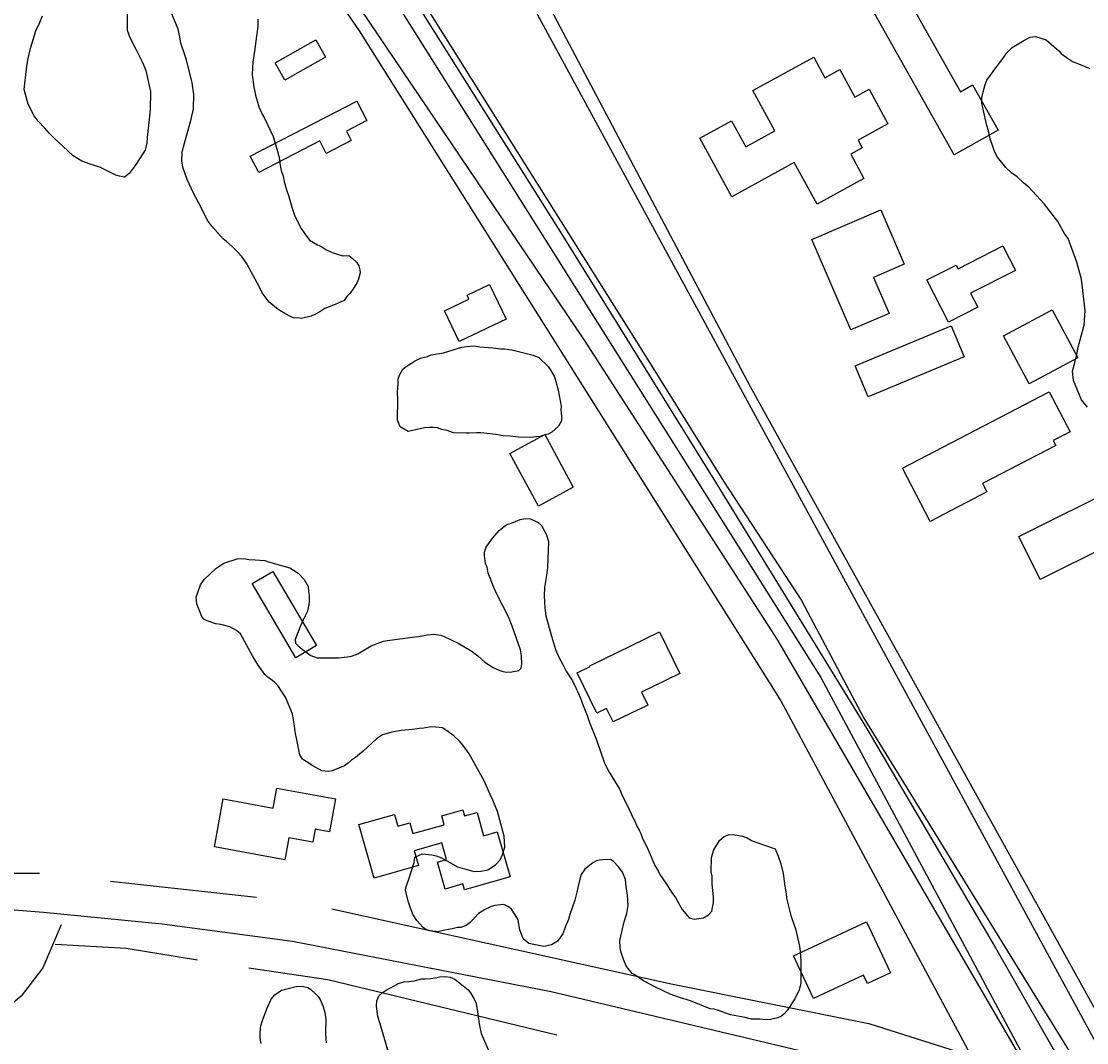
# Model space of a CAD drawing. Extents: x 3187622 to 3225504, y 800805 to 826213.
# Drawn here: x 3198220 to 3198915, y 814196 to 814862 of the extents above; entities that cross this region are included whole.
import ezdxf

# ---------------------------------------------------------------- set-up
doc = ezdxf.new("R2010")
doc.units = 0
for name, color, linetype in [('V-BLDG-OTLN', 7, 'Continuous'), ('V-RAIL-TRAK', 7, 'Continuous'), ('V-ROAD-CNTR', 7, 'Continuous'), ('V-SITE-VEGE', 7, 'Continuous'), ('V-TOPO-SHOR', 7, 'Continuous')]:
    doc.layers.add(name, color=color, linetype=linetype)

msp = doc.modelspace()

# ---------------------------------------------------------------- linework, layer by layer
at = {"layer": 'V-BLDG-OTLN'}
for points in [[(3198772.35, 814874.08), (3198793.04, 814885.75), (3198832.53, 814815.72), (3198840.38, 814820.14), (3198856.98, 814790.69), (3198828.44, 814774.6)], [(3198385.79, 814834.48), (3198412.39, 814849.45), (3198418.71, 814838.21), (3198392.11, 814823.24)], [(3198662.57, 814785.39), (3198683.3, 814796.73), (3198692.54, 814779.84), (3198711.46, 814790.2), (3198697.07, 814816.47), (3198736.81, 814838.22), (3198744.12, 814824.85), (3198753.78, 814830.13), (3198763.55, 814812.28), (3198772.89, 814817.4), (3198785.23, 814794.86), (3198765.74, 814784.18), (3198768.48, 814779.16), (3198760.92, 814775.02), (3198769.56, 814759.23), (3198738.99, 814742.49), (3198724.17, 814769.55), (3198683.44, 814747.25)], [(3198439.04, 814809.57), (3198445.58, 814796.89), (3198432.26, 814790.02), (3198435.43, 814783.87), (3198419.15, 814775.47), (3198414.95, 814783.62), (3198375.09, 814763.07), (3198369.58, 814773.76)], [(3198735.61, 814719.33), (3198780.54, 814738.74), (3198795.85, 814703.32), (3198775.86, 814694.68), (3198786, 814671.24), (3198761.05, 814660.46)], [(3198824.62, 814665.47), (3198810.56, 814693.04), (3198829.68, 814702.8), (3198830.91, 814700.38), (3198860.19, 814715.32), (3198868.35, 814699.31), (3198839.11, 814684.4), (3198843.78, 814675.24)], [(3198505.85, 814652.98), (3198496.26, 814672.96), (3198512.16, 814680.59), (3198510.93, 814683.16), (3198525.46, 814690.13), (3198536.28, 814667.58)], [(3198860.47, 814656.63), (3198892.27, 814673.65), (3198909.02, 814642.34), (3198877.22, 814625.33)], [(3198763.79, 814637.07), (3198826.47, 814663.16), (3198834.92, 814642.87), (3198772.23, 814616.78)], [(3198794.73, 814570.31), (3198890.29, 814620.22), (3198903.93, 814594.11), (3198892.93, 814588.36), (3198894.56, 814585.24), (3198846.8, 814560.3), (3198849.64, 814554.88), (3198812.83, 814535.65)], [(3198557.36, 814545.68), (3198538.79, 814579.88), (3198561.58, 814592.26), (3198580.16, 814558.07)], [(3198870.46, 814525.81), (3198937.65, 814559.21), (3198939.19, 814556.1), (3198964.82, 814568.83), (3198969.64, 814559.12), (3198949.25, 814548.99), (3198959.99, 814527.39), (3198932.66, 814513.81), (3198929.48, 814520.21), (3198884.39, 814497.79)], [(3198412.75, 814454.71), (3198399.34, 814446.81), (3198370.86, 814495.13), (3198384.27, 814503.03)], [(3198636.28, 814463.66), (3198649.47, 814436.65), (3198624.51, 814424.46), (3198628.63, 814416.02), (3198606.14, 814405.03), (3198601.88, 814413.77), (3198595.58, 814410.69), (3198582.7, 814437.06), (3198591.03, 814441.13), (3198590.86, 814441.48)], [(3198346.3, 814323.53), (3198351.99, 814354.82), (3198384.57, 814348.89), (3198386.91, 814361.76), (3198425.17, 814354.81), (3198421.28, 814333.42), (3198411.91, 814335.12), (3198410.38, 814326.7), (3198394.74, 814329.54), (3198392.13, 814315.19)], [(3198450.29, 814303.16), (3198440.35, 814338.07), (3198463.64, 814344.71), (3198465.8, 814337.12), (3198473.56, 814339.33), (3198475.59, 814332.18), (3198496.08, 814338.02), (3198494.44, 814343.8), (3198508.06, 814347.68), (3198509.18, 814343.74), (3198517.38, 814346.07), (3198521.71, 814330.86), (3198530.54, 814333.38), (3198538.89, 814304.04), (3198509.21, 814295.59), (3198508.13, 814299.38), (3198496.6, 814296.1), (3198491.61, 814313.62), (3198497.54, 814315.31), (3198494.46, 814326.11), (3198476.42, 814320.97), (3198479.15, 814311.38)], [(3198771.29, 814274.62), (3198786.79, 814241.37), (3198771.9, 814234.44), (3198769.33, 814239.96), (3198736.65, 814224.72), (3198723.73, 814252.45)]]:
    msp.add_lwpolyline(points, close=True, dxfattribs=at)
at = {"layer": 'V-RAIL-TRAK'}
for points in [[(3197438.67, 816530.8), (3197604.89, 816264.81), (3197689.62, 816130.96), (3197792.38, 815966.93), (3197863.53, 815852.51), (3197958.87, 815700.66), (3198069.61, 815524.71), (3198193.37, 815327.97), (3198325.06, 815116.57), (3198445.36, 814925.1), (3198573.63, 814721.44), (3198672.91, 814561.31), (3198770.57, 814402.03), (3198855.38, 814257.78)], [(3198855.38, 814257.78), (3198922.64, 814139.83), (3198960.22, 814073.14), (3199071.15, 813878.29), (3199140.69, 813755.55), (3199183.27, 813678.09), (3199279.59, 813506.79), (3199322.55, 813432.02), (3199377.85, 813332.96), (3199379.65, 813329.83), (3199419.43, 813260.71), (3199526.09, 813071.7), (3199646.24, 812858.06), (3199796.04, 812592.94), (3199928.12, 812359.08), (3200053.82, 812135.49), (3200181.4, 811909.93), (3200278.5, 811734.69)]]:
    msp.add_lwpolyline(points, dxfattribs=at)
at = {"layer": 'V-ROAD-CNTR'}
for points in [[(3193654.22, 823085.52), (3194393.59, 821781.87), (3194932.5, 820818.53), (3195643.76, 819559.4), (3196039.57, 818863.59), (3196103.71, 818747.06), (3196200.07, 818577.43), (3196283.3, 818430.92), (3196415.95, 818197.97), (3196513.25, 818033.24), (3196633.14, 817833.46), (3197048.32, 817166.05), (3197473.06, 816486.16), (3198091.48, 815496.52), (3198625.81, 814645.58), (3198678.14, 814561.85), (3198728.81, 814484.2), (3198769.58, 814407.53), (3198909.84, 814179.81), (3198994.96, 814024.94)], [(3196713.68, 817771.96), (3197033.37, 817369.56), (3197518.56, 816706.43), (3197696.12, 816440.38), (3197786.96, 816304.82), (3197929.45, 816035.02), (3198117.23, 815720.41), (3198405.45, 815172.43), (3198695.32, 814623.59), (3198961.87, 814142.68), (3199096.57, 813930.65)], [(3197960.9, 815603.24), (3197966.34, 815599.25), (3198001.46, 815549.37), (3198465.68, 814871.87), (3198741.37, 814433.9), (3198943.94, 814055.61)], [(3197943.14, 815579.07), (3197944.63, 815577.97), (3197976.83, 815532.26), (3198440.6, 814855.39), (3198715.42, 814418.81), (3198872.84, 814124.83)], [(3198978.12, 814149.25), (3198863.37, 814158.47), (3198565.76, 814228.99), (3198397.13, 814261.82), (3198312.21, 814273.12), (3198234.84, 814280.84), (3198144.42, 814287.97), (3198052.43, 814283.89), (3197929.45, 814271.64), (3197527.78, 814222.8), (3197088.48, 814169.27), (3196934.43, 814157.03), (3196802.33, 814148.87), (3196556.48, 814138.17), (3196215.34, 814124.99), (3195691.38, 814099.82), (3194434.9, 814068.29)], [(3198246.25, 814272.71), (3198234.43, 814244.68), (3198220.21, 814226.19), (3198189.49, 814200.88), (3198158.25, 814186.35), (3197139.06, 813720.41), (3196296.35, 813363.18), (3195321.98, 812910.65)]]:
    msp.add_lwpolyline(points, dxfattribs=at)
at = {"layer": 'V-SITE-VEGE'}
for points in [[(3198289.29, 814867.72), (3198289.32, 814855.79), (3198291.04, 814851.08), (3198295.05, 814843.48), (3198299.54, 814834.31), (3198301.53, 814829.6), (3198304.64, 814815.78), (3198304.41, 814803.85), (3198302.51, 814785.98), (3198302.17, 814782.36), (3198301.05, 814777.7), (3198299.71, 814775.65), (3198297.83, 814772.58), (3198294.62, 814767.71), (3198290.63, 814762.33), (3198287.73, 814760.05), (3198284.37, 814760.64), (3198282.05, 814761.46), (3198271.51, 814766.6), (3198265.32, 814768.53), (3198259.9, 814770.45), (3198254.26, 814773.94), (3198250.69, 814777.12), (3198241.51, 814785.6), (3198238.71, 814788.51), (3198235.67, 814791.94), (3198231.34, 814796.44), (3198228.82, 814800.12), (3198224.81, 814807.72), (3198222.14, 814817.12), (3198223.7, 814830.58), (3198224.59, 814836.53), (3198226.56, 814844.8), (3198229.88, 814855.38), (3198232.32, 814860.52), (3198234.23, 814865.15)], [(3198341.94, 814731.5), (3198340.19, 814734.91), (3198337.44, 814740.67), (3198332.43, 814750.11), (3198328.44, 814758.49), (3198325.75, 814766.59), (3198325.05, 814770.75), (3198325.16, 814776.2), (3198326, 814779.82), (3198331.02, 814797.89), (3198332.71, 814804.6), (3198332.89, 814813.94), (3198331.74, 814821.49), (3198328.14, 814836.61), (3198327.15, 814839.22), (3198324.45, 814847.32), (3198323.75, 814851.49), (3198322.55, 814856.44), (3198316.85, 814870.57)], [(3198374.58, 814862.96), (3198374.49, 814858.29), (3198372.98, 814847.16), (3198372.65, 814843.54), (3198371.18, 814835), (3198371.12, 814831.63), (3198370.77, 814826.7), (3198371.91, 814818.9), (3198373.1, 814813.42), (3198374.07, 814809.77), (3198375.29, 814805.85), (3198377.28, 814801.15), (3198378.78, 814798.52), (3198384.52, 814786.47), (3198387.45, 814776.82), (3198388.41, 814772.9), (3198389.09, 814767.7), (3198389.8, 814764.31), (3198391.03, 814760.65), (3198391.74, 814757.27), (3198393.19, 814751.79), (3198394.42, 814748.13), (3198395.4, 814745), (3198396.61, 814740.57), (3198398.57, 814734.56), (3198402.83, 814726.69), (3198405.09, 814723.01), (3198408.13, 814719.06), (3198413.52, 814715.84), (3198415.58, 814715.03), (3198418.91, 814712.88), (3198423.03, 814710.99), (3198429.99, 814708.78), (3198433.89, 814708.96), (3198435.93, 814707.36), (3198438.99, 814704.45), (3198440.25, 814702.35), (3198440.98, 814699.74), (3198441.19, 814697.67), (3198440.08, 814693.53), (3198439.26, 814691.47), (3198437.12, 814687.88), (3198434.71, 814684.55), (3198432.59, 814682.26), (3198430.73, 814679.7), (3198424.96, 814676.95), (3198418.17, 814674.49), (3198415.01, 814672.22), (3198412.13, 814670.72), (3198409.25, 814669.47), (3198402.99, 814668.04), (3198400.67, 814668.34), (3198398.32, 814668.13), (3198395.75, 814669.22), (3198392.15, 814671.1), (3198387.79, 814673.78), (3198381.92, 814678.56), (3198377.36, 814684.62), (3198375.62, 814688.29), (3198367.35, 814703.5), (3198364.06, 814708.24), (3198361.02, 814711.67), (3198357.96, 814714.58), (3198354.13, 814718.03), (3198351.83, 814719.89), (3198344.46, 814728.08), (3198341.94, 814731.5)], [(3198915.19, 814610.15), (3198911.35, 814614.94), (3198906.09, 814627.61), (3198905.42, 814633.52), (3198907.1, 814638.99), (3198908.38, 814644.46), (3198909.26, 814649.16), (3198913.07, 814663.63), (3198913.65, 814673.05), (3198911.29, 814693.52), (3198910.19, 814697.47), (3198908.37, 814704.58), (3198902.77, 814720.01), (3198900.47, 814722.81), (3198895.91, 814731.14), (3198887.1, 814742.71), (3198877.09, 814753.51), (3198873.61, 814756.33), (3198869.37, 814760.34), (3198865.88, 814762.76), (3198862.02, 814766.37), (3198856.65, 814773.16), (3198854.75, 814776.73), (3198853.26, 814780.69), (3198851.77, 814785.04), (3198850.69, 814790.17), (3198849.58, 814793.72), (3198847.05, 814805.17), (3198846.33, 814808.32), (3198846.39, 814811.86), (3198847.26, 814815.77), (3198848.52, 814820.46), (3198849.76, 814823.19), (3198856.22, 814832.1), (3198860.25, 814837.52), (3198862.67, 814841.01), (3198866.27, 814844.48), (3198873.83, 814849.05), (3198877.8, 814851.33), (3198881.34, 814851.65), (3198888.38, 814849.55), (3198896.49, 814842.32), (3198898.03, 814840.72), (3198902.29, 814837.5), (3198905.39, 814835.47), (3198910.46, 814833.41), (3198916.7, 814830.93)], [(3198334.78, 814481.99), (3198334.35, 814486.41), (3198337.1, 814494.4), (3198339.5, 814497.73), (3198347.17, 814505.1), (3198352.42, 814508.38), (3198361.04, 814511.32), (3198365.46, 814511.5), (3198368.56, 814510.92), (3198372.7, 814510.58), (3198375.82, 814510.52), (3198379.18, 814510.19), (3198381.5, 814509.37), (3198388.47, 814507.42), (3198391.57, 814506.58), (3198395.44, 814505.47), (3198397.75, 814503.87), (3198400.82, 814501.99), (3198404.64, 814497.77), (3198407.41, 814493.3), (3198407.6, 814489.92), (3198408.07, 814487.32), (3198408, 814483.69), (3198407.7, 814481.62), (3198406.83, 814477.22), (3198405.48, 814474.13), (3198403.32, 814470.02), (3198402.24, 814467.71), (3198398.95, 814458.69), (3198399.17, 814456.35), (3198400.69, 814454.76), (3198403.75, 814452.11), (3198405.81, 814450.77), (3198409.13, 814448.37), (3198413.25, 814446.73), (3198422.08, 814446.82), (3198427.01, 814446.73), (3198432.73, 814447.4), (3198435.59, 814447.86), (3198439.77, 814449.34), (3198448.44, 814454.62), (3198456.54, 814457.58), (3198459.15, 814458.05), (3198476.84, 814460.56), (3198479.18, 814460.77), (3198485.17, 814461.69), (3198489.07, 814462.14), (3198493.73, 814461.53), (3198496.05, 814460.71), (3198505.05, 814456.38), (3198513.51, 814451.29), (3198517.86, 814448.09), (3198522.45, 814443.85), (3198527.83, 814440.37), (3198531.18, 814439.01), (3198533.5, 814438.18), (3198536.34, 814437.35), (3198539.98, 814437.54), (3198544.67, 814438.49), (3198546.25, 814440.01), (3198546.56, 814442.6), (3198546.41, 814448.06), (3198545.7, 814451.96), (3198540.29, 814467.38), (3198537.81, 814473.39), (3198530.32, 814488.33), (3198528.32, 814492.52), (3198524.61, 814501.94), (3198523.91, 814505.84), (3198522.92, 814508.2), (3198522.24, 814513.4), (3198522.28, 814515.74), (3198523.38, 814518.83), (3198527.65, 814524.97), (3198531.9, 814529.82), (3198535.06, 814532.35), (3198536.9, 814533.62), (3198539.77, 814534.6), (3198545.53, 814536.83), (3198548.92, 814537.54), (3198552.29, 814537.47), (3198557.17, 814535.04), (3198559.47, 814532.92), (3198562.72, 814526.89), (3198563.94, 814522.46), (3198563.83, 814516.75), (3198563.35, 814505.6), (3198562.73, 814500.42), (3198561.28, 814492.66), (3198561.18, 814487.21), (3198561.54, 814479.42), (3198562.22, 814474.22), (3198565.86, 814460.92), (3198568.55, 814452.3), (3198570.53, 814447.59), (3198573.54, 814442.08), (3198575.54, 814438.15), (3198579.57, 814431.85), (3198582.07, 814426.86), (3198584.8, 814420.58), (3198586.52, 814415.62)], [(3198565.87, 814259.79), (3198560.91, 814258.59), (3198551.09, 814260.6), (3198547.51, 814263.52), (3198545.29, 814269.53), (3198544.12, 814275.53), (3198543.38, 814277.61), (3198539.85, 814282.87), (3198537.8, 814284.47), (3198534.97, 814286.08), (3198528.99, 814285.42), (3198526.64, 814284.69), (3198522.19, 814282.44), (3198518.25, 814280.18), (3198512.95, 814274.31), (3198510.31, 814272.28), (3198506.92, 814271.05), (3198504.58, 814271.1), (3198501.19, 814270.12), (3198496.5, 814269.18), (3198491.81, 814268.23), (3198487.15, 814268.84), (3198484.05, 814269.68), (3198482.26, 814271.01), (3198478.2, 814275.5), (3198475.67, 814279.18), (3198473.94, 814283.63), (3198472.72, 814287.54), (3198470.79, 814295.1), (3198471.09, 814297.18), (3198473.01, 814302.59), (3198476.33, 814313.42), (3198476.92, 814316.79), (3198481.63, 814319.03), (3198487.85, 814318.39), (3198490.69, 814317.82), (3198494.3, 814316.45), (3198504.57, 814310.54), (3198515.41, 814307.48), (3198519.82, 814307.65), (3198524.51, 814308.6), (3198529.5, 814311.88), (3198532.42, 814315.2), (3198534.04, 814318.54), (3198535.44, 814323.44), (3198535.05, 814330.46), (3198530.69, 814346.63), (3198527.72, 814353.95), (3198525.98, 814357.62), (3198522, 814366.52), (3198512.21, 814384.1), (3198508.43, 814389.62), (3198505.89, 814392.52), (3198502.32, 814395.97), (3198494.9, 814401.04), (3198490.5, 814401.64), (3198487.38, 814401.7), (3198482.7, 814401.02), (3198479.84, 814400.81), (3198475.41, 814400.12), (3198467.88, 814399.48), (3198461.88, 814398.3), (3198458.23, 814397.34), (3198455.88, 814396.6), (3198451.94, 814394.08), (3198443.22, 814385.95), (3198440.84, 814383.92), (3198438.21, 814381.89), (3198435.58, 814380.13), (3198433.73, 814378.35), (3198431.1, 814376.32), (3198422.99, 814373.1), (3198420.65, 814372.63), (3198416.24, 814373.23), (3198410.34, 814376.46), (3198405.98, 814379.14), (3198403.67, 814380.74), (3198401.91, 814383.63), (3198401.2, 814386.76), (3198400.02, 814393.27), (3198398.83, 814398.48), (3198398.38, 814402.39), (3198397.23, 814410.19), (3198392.52, 814421.18), (3198390, 814425.12), (3198387.47, 814428.81), (3198385.18, 814431.19), (3198381.09, 814434.12), (3198379.05, 814435.98), (3198374.75, 814442.03), (3198370.98, 814448.07), (3198363.21, 814462.49), (3198360.66, 814464.62), (3198356.29, 814467.04), (3198350.35, 814468.45), (3198347.25, 814469.03), (3198341.58, 814470.96), (3198339.26, 814472.04), (3198337.99, 814473.62), (3198335.76, 814479.11), (3198334.78, 814481.99)], [(3198586.52, 814415.62), (3198589.25, 814409.08), (3198590.73, 814404.64), (3198595.18, 814393.39), (3198600.35, 814378.76), (3198601.59, 814375.88), (3198603.59, 814372.21), (3198610.38, 814360.92), (3198611.62, 814358.04), (3198616.87, 814347.56), (3198619.35, 814341.8), (3198620.61, 814339.44), (3198621.6, 814337.09), (3198623.11, 814334.46), (3198624.1, 814332.37), (3198625.33, 814328.97)], [(3198625.33, 814328.97), (3198628.34, 814323.2), (3198633.3, 814311.43), (3198635.56, 814307.49), (3198636.56, 814305.66), (3198640.85, 814299.35), (3198644.63, 814293.31), (3198646.65, 814290.67), (3198648.41, 814287.26), (3198651.17, 814282.8), (3198655.74, 814277.26), (3198658.83, 814276.42), (3198665.08, 814277.34), (3198668.24, 814279.35), (3198670.36, 814281.65), (3198670.92, 814283.97), (3198671.5, 814287.08), (3198671.57, 814290.97), (3198670.7, 814299.29), (3198670.54, 814304.48), (3198670.08, 814307.61), (3198670.25, 814316.69), (3198671.65, 814321.59), (3198675.4, 814327.75), (3198678.56, 814330.28), (3198681.7, 814331.52), (3198685.33, 814331.45), (3198690.5, 814330.57), (3198693.08, 814329.74), (3198696.67, 814327.59), (3198711.63, 814322.37), (3198713.6, 814317.41), (3198715.33, 814312.44), (3198717.02, 814306.18), (3198717.9, 814297.86), (3198718.84, 814292.91), (3198719.05, 814290.05), (3198721.95, 814278.83), (3198724.16, 814272.56), (3198724.89, 814270.21), (3198725.86, 814266.56), (3198727.52, 814258.75), (3198727.98, 814255.36), (3198728.38, 814249.13), (3198728.5, 814242.12), (3198728.36, 814234.85), (3198728.06, 814232.78), (3198727.24, 814230.46), (3198724.53, 814224.55), (3198719.45, 814216.86), (3198717.59, 814214.82), (3198715.75, 814213.3), (3198713.39, 814212.05), (3198708.7, 814211.1), (3198705.84, 814210.9), (3198701.69, 814211.23), (3198696.25, 814211.34), (3198692.12, 814212.46), (3198682.55, 814214.2), (3198674.82, 814216.95), (3198671.98, 814217.78), (3198669.39, 814218.09), (3198656.51, 814223.27), (3198649.29, 814225.48), (3198643.36, 814227.67), (3198633.33, 814232.28), (3198625.88, 814236.32), (3198620.25, 814240.06), (3198618.45, 814241.13), (3198614.9, 814245.61), (3198612.91, 814250.06), (3198611.2, 814255.28), (3198610.73, 814257.89), (3198610.56, 814262.56), (3198611.71, 814268.25), (3198613.39, 814274.71), (3198615.05, 814280.12), (3198615.93, 814285.3), (3198615.54, 814292.05), (3198614.61, 814297.78), (3198614.18, 814302.2), (3198612.2, 814307.17), (3198609.92, 814310.32), (3198606.11, 814314.29), (3198604.31, 814315.36), (3198599.38, 814315.2), (3198597.3, 814314.98), (3198595.21, 814314.5), (3198592.85, 814313.25), (3198587.58, 814308.94), (3198585.18, 814305.61), (3198584.34, 814302.51), (3198583.2, 814297.09), (3198582.36, 814293.99), (3198581.22, 814288.82), (3198577.93, 814279.54), (3198577.08, 814276.18), (3198574.92, 814271.3), (3198573.27, 814266.91), (3198569.81, 814262.05), (3198565.87, 814259.79)], [(3198459.67, 814189.44), (3198454.32, 814208.23), (3198452.85, 814212.93), (3198451.95, 814219.69), (3198452.02, 814223.32), (3198453.37, 814226.41), (3198455.49, 814228.45), (3198458.12, 814230.21), (3198466.25, 814234.47), (3198469.64, 814235.7), (3198473.02, 814235.9), (3198476.4, 814236.35), (3198481.36, 814237.55), (3198483.69, 814237.51), (3198487.33, 814237.69), (3198490.19, 814238.16), (3198493.06, 814238.88), (3198496.7, 814239.07), (3198499.8, 814238.75), (3198502.89, 814237.39), (3198511.58, 814230.48), (3198513.1, 814228.37), (3198515.37, 814224.7), (3198516.62, 814222.33), (3198517.56, 814217.65), (3198518.68, 814208.28), (3198519.39, 814204.89), (3198520.12, 814202.03), (3198525.33, 814189.99)], [(3198376.74, 814195.45), (3198376.02, 814198.58), (3198376.1, 814202.99), (3198376.44, 814206.88), (3198377.55, 814210.49), (3198380.29, 814217.96), (3198383.27, 814224.39), (3198385.66, 814227.2), (3198389.87, 814230.23), (3198399.52, 814232.64), (3198403.41, 814232.83), (3198407.03, 814231.98), (3198408.82, 814230.9), (3198412.39, 814227.46), (3198413.92, 814226.13), (3198415.18, 814224.04), (3198417.17, 814219.58), (3198418.13, 814215.67), (3198418.82, 814210.99), (3198418.65, 814202.17), (3198418.84, 814198.53), (3198419.05, 814195.93)]]:
    msp.add_lwpolyline(points, dxfattribs=at)
msp.add_lwpolyline([(3198472.42, 814594.29), (3198467.28, 814597.25), (3198465.55, 814601.69), (3198465.82, 814615.44), (3198465.64, 814619.85), (3198466.01, 814625.3), (3198466.07, 814628.41), (3198466.9, 814630.99), (3198469.05, 814634.84), (3198471.16, 814636.62), (3198474.58, 814638.89), (3198476.68, 814640.14), (3198480.61, 814642.14), (3198485.04, 814643.1), (3198487.4, 814644.35), (3198495.46, 814645.49), (3198507.47, 814649.15), (3198510.6, 814649.61), (3198515.27, 814650.04), (3198519.16, 814649.44), (3198527.71, 814648.76), (3198532.89, 814648.14), (3198535.22, 814648.1), (3198538.07, 814647.78), (3198540.14, 814647.48), (3198550.47, 814644.95), (3198554.08, 814644.1), (3198557.69, 814642.47), (3198563.8, 814636.64), (3198565.57, 814634.02), (3198567.82, 814629.82), (3198568.81, 814626.95), (3198570.25, 814621.21), (3198572.13, 814610.79), (3198572.08, 814608.46), (3198572.52, 814604.3), (3198572.46, 814601.18), (3198570.58, 814597.85), (3198566.09, 814593.78), (3198563.73, 814592.53), (3198560.86, 814591.81), (3198558.51, 814591.07), (3198551.49, 814590.43), (3198544.23, 814590.57), (3198539.05, 814591.19), (3198534.39, 814591.54), (3198529.73, 814592.41), (3198519.89, 814593.38), (3198517.04, 814593.43), (3198512.36, 814593.26), (3198510.29, 814593.3), (3198501.98, 814593.46), (3198497.86, 814594.84), (3198494.5, 814595.68), (3198491.67, 814596.78), (3198488.81, 814596.83), (3198486.48, 814596.88), (3198483.1, 814596.68)], close=True, dxfattribs=at)
at = {"layer": 'V-TOPO-SHOR'}
for p, q in [((3198587.4, 814653.82), (3198385.99, 814952.18)), ((3198191, 814306.32), (3198232.18, 814306.32)), ((3198278.52, 814301.17), (3198373.76, 814290.88))]:
    msp.add_line(p, q, dxfattribs=at)
for points in [[(3198927.38, 814183.7), (3198536.08, 814904.39), (3198392.86, 815156.85), (3198129.27, 815625.38), (3197889.02, 816045.08)], [(3198422.66, 814283.15), (3198644.03, 814234.25), (3198772.73, 814208.51), (3198878.27, 814175.05), (3198713.53, 814458.19), (3198587.4, 814653.82)], [(3198335.14, 814249.69), (3198288.81, 814257.41), (3198242.48, 814259.99)], [(3198569.38, 814200.79), (3198420.09, 814236.82), (3198368.61, 814244.54)]]:
    msp.add_lwpolyline(points, dxfattribs=at)

doc.saveas('drawing.dxf')
